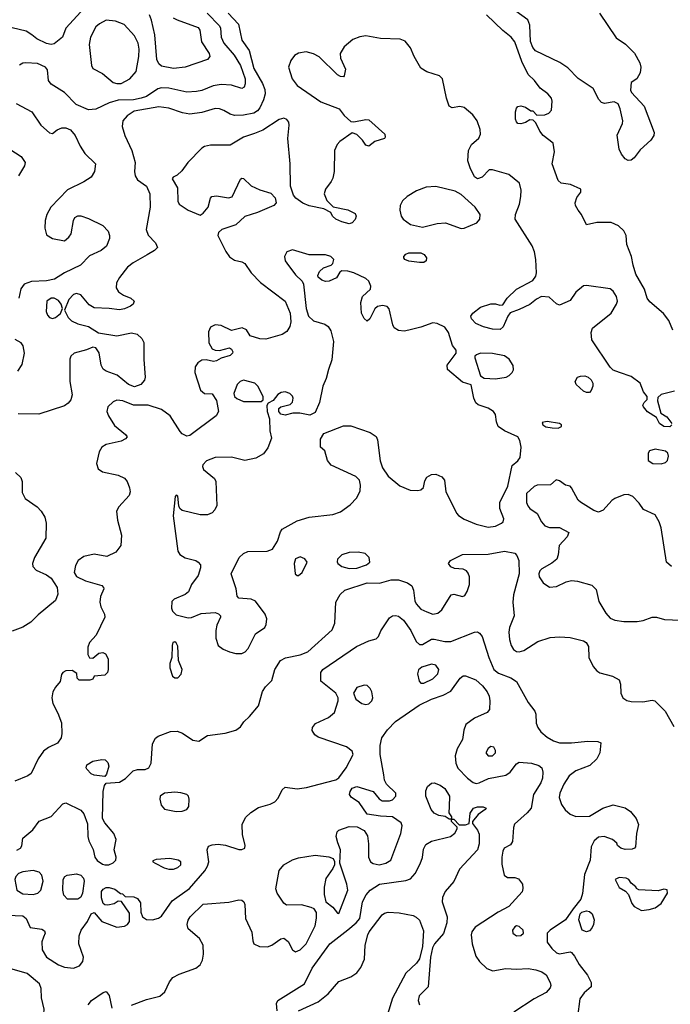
# Model space of a CAD drawing. Extents: x 1173029 to 1307123, y 522559 to 678521.
# Tile 366 of 623: x 1283305 to 1287667, y 560019 to 566622. Entities that reach past the tile are written whole.
import ezdxf

# ---------------------------------------------------------------- set-up
doc = ezdxf.new("R2010")
doc.units = 0

msp = doc.modelspace()

# ---------------------------------------------------------------- linework, layer by layer
at = {"layer": '0CON10XD'}
for points in [[(1287385, 565678.6), (1287365, 565689.4), (1287340.1, 565720.1), (1287323.9, 565755), (1287312.1, 565847.9), (1287346.4, 565925), (1287349.5, 565945), (1287331.4, 566025), (1287317.3, 566057.3), (1287290.5, 566070.5), (1287225, 566061.2), (1287205.9, 566065.9), (1287187.3, 566087.3), (1287149.7, 566159.7), (1287048.9, 566228.9), (1286979.4, 566299.4), (1286925.9, 566335.9), (1286763.5, 566413.5), (1286745, 566435.8), (1286729.6, 566475), (1286726.5, 566585), (1286711.8, 566621.8), (1286495, 566779.5)], [(1283714.4, 566675), (1283614, 566565), (1283591.2, 566505), (1283535, 566460.6), (1283515, 566455.6), (1283485, 566462.9), (1283420, 566495), (1283385, 566521.2), (1283347.5, 566545), (1283255, 566567.5)], [(1284702.9, 566665), (1284772.7, 566592.7), (1284795, 566486), (1284842.5, 566415), (1284874, 566295), (1284933.6, 566195), (1284948.2, 566155), (1284950.8, 566125), (1284940.4, 566085), (1284915, 566031.4), (1284898.7, 566011.3), (1284875, 565996.2), (1284805, 565981.2), (1284745, 565980), (1284715, 565987.8), (1284673.4, 566013.4), (1284645, 566025.4), (1284615, 566026.2), (1284525, 565998.8), (1284445, 565988), (1284396.6, 565996.6), (1284305, 566028.5), (1284236.8, 566036.8), (1284071.3, 566008.7), (1284025, 565977.8), (1283997.3, 565945), (1283992.9, 565905), (1284009.4, 565845), (1284056.7, 565745), (1284080, 565665), (1284074.5, 565605), (1284078.1, 565575), (1284095, 565547.5), (1284155, 565505.6), (1284178.2, 565455), (1284178.5, 565365), (1284152.5, 565215), (1284166.9, 565176.9), (1284215.6, 565125), (1284228.6, 565095), (1284209.2, 565075), (1284159.2, 565045), (1284065, 564990.8), (1284028.5, 564961.5), (1283975, 564894.3), (1283953.4, 564856.6), (1283950.8, 564825), (1283966.3, 564796.3), (1284000, 564775), (1284049.2, 564755), (1284072, 564735), (1284066.2, 564715), (1284048.7, 564701.3), (1284008, 564682), (1283975, 564676.4), (1283903.9, 564686.1), (1283805, 564688.7), (1283769.6, 564709.6), (1283715, 564776.5), (1283685, 564786.7), (1283665, 564778.1), (1283633.1, 564745), (1283606.2, 564675), (1283629.5, 564625), (1283652.9, 564602.9), (1283695, 564581.5), (1283765, 564564.3), (1283832.7, 564522.7), (1283955, 564501.8), (1284055, 564522.3), (1284092.7, 564512.7), (1284123.1, 564485), (1284137, 564457), (1284136.4, 564343.6), (1284145.6, 564225), (1284141.9, 564205), (1284118.1, 564175), (1284075, 564160.9), (1284035, 564175.4), (1283959.2, 564239.2), (1283885, 564265.5), (1283865, 564278.6), (1283851.1, 564305), (1283838.3, 564388.3), (1283815, 564422.5), (1283795, 564426.9), (1283752.1, 564407.9), (1283670.6, 564385), (1283647.5, 564365), (1283640.9, 564345), (1283640, 564195), (1283655.6, 564105.6), (1283646.7, 564073.3), (1283629.4, 564050.6), (1283605, 564033.5), (1283434.1, 563975.9), (1283295, 563979.4)], [(1284560.8, 566665), (1284645, 566581.9), (1284651.6, 566565), (1284655.3, 566505), (1284673.5, 566465), (1284742, 566385), (1284785, 566315.5), (1284815.8, 566225), (1284817.2, 566192.8), (1284809.4, 566170.6), (1284795, 566160), (1284725, 566183.9), (1284655, 566186.7), (1284601.3, 566178.7), (1284525, 566146.7), (1284489.7, 566139.7), (1284425, 566135.4), (1284305, 566162.7), (1284255, 566166), (1284231.8, 566158.2), (1284155, 566107.1), (1284120, 566095), (1284067.5, 566085), (1283965, 566083.5), (1283905.2, 566064.8), (1283815, 566022.9), (1283765, 566018.5), (1283684.1, 566054.1), (1283604.2, 566135), (1283515, 566190.8), (1283498.6, 566215), (1283491.9, 566285), (1283476.9, 566305), (1283425, 566328.4), (1283345, 566333.3), (1283325, 566329.6), (1283303.8, 566316.2)], [(1287192.9, 566665), (1287305, 566500.8), (1287367.4, 566457.4), (1287428, 566398), (1287463.2, 566333.2), (1287469.4, 566305), (1287464.3, 566265.7), (1287443.9, 566226.1), (1287405, 566200), (1287400.7, 566150.7), (1287407.5, 566135), (1287492.1, 566042.1), (1287560, 565865), (1287556.2, 565845), (1287536, 565815), (1287465, 565750), (1287424.6, 565695.4), (1287405, 565680), (1287385, 565678.6)], [(1283985, 566193.3), (1284042.5, 566225), (1284085, 566275.8), (1284104.7, 566375), (1284105.4, 566424.6), (1284098.2, 566465), (1284075.5, 566515), (1284005, 566589.5), (1283946.8, 566613.2), (1283885, 566618.2), (1283839.2, 566595), (1283814.4, 566575), (1283778.8, 566505), (1283770.8, 566455), (1283785.6, 566315), (1283795.7, 566295), (1283860.7, 566260.7), (1283931.4, 566201.4), (1283955, 566193.3), (1283985, 566193.3)], [(1284334.3, 566635), (1284360.4, 566620.4), (1284500.6, 566570.6), (1284512.6, 566552.6), (1284524.1, 566474.1), (1284574.5, 566394.5), (1284578.6, 566375), (1284563.8, 566355), (1284415, 566302.9), (1284335, 566293.9), (1284255, 566310.6), (1284237, 566327), (1284224.7, 566354.7), (1284211.2, 566521.2), (1284189.6, 566619.6), (1284174.3, 566655)], [(1287685, 564540), (1287657.5, 564605), (1287622.3, 564652.3), (1287530.9, 564730.9), (1287512.5, 564755), (1287494.4, 564815), (1287436.2, 564916.2), (1287417.9, 564975), (1287408.2, 565035), (1287376.7, 565115), (1287370.6, 565175), (1287355.3, 565205.3), (1287318.9, 565238.9), (1287271.3, 565261.3), (1287175, 565261.5), (1287105, 565247.5), (1287071.9, 565315), (1287049.4, 565345), (1287032.2, 565375), (1287030, 565395), (1287041.1, 565428.9), (1287066.7, 565465), (1287067.5, 565485), (1286997.3, 565517.3), (1286935, 565525.8), (1286915, 565543.8), (1286875.6, 565655), (1286891.5, 565735), (1286882.9, 565795), (1286814, 565845), (1286792, 565875), (1286765, 565930), (1286748.3, 565948.3), (1286725, 565950), (1286697.3, 565932.7), (1286665.6, 565924.4), (1286645, 565927.1), (1286635, 565936.2), (1286629.1, 565955), (1286629.1, 566005), (1286635, 566028.8), (1286645, 566040.8), (1286664.1, 566044.1), (1286695.9, 566035.9), (1286731.7, 566011.7), (1286745, 566010), (1286772.5, 565982.5), (1286825, 565983.3), (1286852.5, 565995), (1286870, 566015), (1286876.1, 566076.1), (1286871.2, 566095), (1286846.2, 566125), (1286795, 566164), (1286755.8, 566215), (1286715.3, 566255.3), (1286672.1, 566342.1), (1286625, 566474.2), (1286600, 566505), (1286545, 566549.1), (1286434.7, 566654.7)], [(1287676.9, 563905), (1287665, 563892.2), (1287625, 563893.5), (1287596, 563915), (1287574, 563954), (1287515, 563991.2), (1287486.7, 564025), (1287483.6, 564036.4), (1287492.5, 564055), (1287512.5, 564075), (1287512.5, 564095), (1287487.3, 564127.3), (1287465.5, 564185.5), (1287405, 564228.6), (1287325.6, 564255.6), (1287285, 564272.5), (1287265, 564292.9), (1287140.5, 564475), (1287135.6, 564525), (1287145.5, 564554.5), (1287270.6, 564655), (1287307.3, 564715), (1287312.7, 564735), (1287307.3, 564765), (1287285, 564802.5), (1287265, 564817.1), (1287105, 564840), (1287085, 564838), (1287033.8, 564795), (1286995, 564740), (1286925, 564708.1), (1286905, 564715.7), (1286855, 564761.9), (1286804.5, 564765.5), (1286771.1, 564748.9), (1286725, 564712.5), (1286655, 564677.5), (1286594.2, 564655.8), (1286576.9, 564633.1), (1286547.6, 564562.4), (1286525.6, 564544.4), (1286475, 564545.7), (1286415, 564561.9), (1286363.3, 564585), (1286333.3, 564615), (1286330, 564635), (1286343.8, 564655), (1286395, 564694.2), (1286465, 564716.2), (1286495, 564716.2), (1286525, 564707.5), (1286545, 564710), (1286574.2, 564755), (1286635, 564814.2), (1286745.9, 564874.1), (1286765, 564902.5), (1286770, 564925), (1286766.1, 565015), (1286755.7, 565065.7), (1286740, 565105), (1286627.1, 565285), (1286629.4, 565315), (1286656.2, 565385), (1286665.5, 565435.5), (1286667.9, 565477.9), (1286655.6, 565525.6), (1286585, 565584), (1286475, 565616), (1286452.5, 565615), (1286405, 565566), (1286375, 565555.8), (1286355, 565567.5), (1286325, 565628), (1286310, 565675), (1286313.5, 565745), (1286334.5, 565785), (1286382.4, 565827.6), (1286395.7, 565855), (1286392.2, 565885), (1286371.8, 565945), (1286343.3, 565983.3), (1286285, 566032.5), (1286255, 566039.2), (1286205, 566031.2), (1286185, 566043.3), (1286165.7, 566095.7), (1286140, 566225), (1286118.8, 566245), (1286035, 566273.3), (1285995, 566297.5), (1285950.6, 566375), (1285924.6, 566434.6), (1285889.3, 566479.3), (1285855, 566491.1), (1285725, 566496.7), (1285625, 566513.3), (1285585, 566508.2), (1285539.5, 566490.5), (1285479.9, 566440.1), (1285453.3, 566395), (1285455.6, 566365), (1285489.5, 566290.5), (1285480, 566245), (1285475, 566240), (1285455, 566241.2), (1285435, 566252), (1285312.2, 566372.2), (1285275, 566394.4), (1285225, 566407.1), (1285175, 566398.1), (1285148.3, 566381.7), (1285122.3, 566347.7), (1285107.2, 566305), (1285131.2, 566225), (1285165, 566180), (1285325, 566071.3), (1285446.2, 566025), (1285480.5, 565980.5), (1285525, 565940), (1285545, 565937.5), (1285625, 565953.1), (1285645, 565950), (1285754, 565855), (1285756, 565835), (1285750, 565825), (1285685.6, 565804.4), (1285645, 565774), (1285625, 565780), (1285604.1, 565814.1), (1285565, 565852.5), (1285535, 565862.5), (1285451.2, 565805), (1285432.5, 565785), (1285415.7, 565745), (1285413.1, 565605), (1285405, 565560), (1285393.9, 565536.1), (1285354.6, 565485.4), (1285345.6, 565455), (1285365, 565410), (1285406.4, 565366.4), (1285505, 565347.5), (1285553.1, 565323.1), (1285560.6, 565305), (1285555, 565281.2), (1285535, 565259.2), (1285515, 565252.9), (1285465, 565265.6), (1285425, 565284.3), (1285403.3, 565305), (1285390, 565330), (1285344.4, 565354.4), (1285245, 565374.6), (1285202.6, 565392.6), (1285156, 565425), (1285140.8, 565445), (1285120, 565505), (1285118.2, 565655), (1285103.8, 565825), (1285112.1, 565915), (1285108.8, 565935), (1285095, 565953.5), (1285075, 565961.1), (1285045, 565953.8), (1284935, 565881.8), (1284878.2, 565858.2), (1284805, 565835.4), (1284715, 565780), (1284585, 565780), (1284545, 565772), (1284525, 565760), (1284432, 565665), (1284391.7, 565608.3), (1284360.7, 565579.3), (1284333.6, 565566.4), (1284327.5, 565555), (1284363.8, 565495), (1284366.2, 565405), (1284373.8, 565385), (1284435, 565345.6), (1284515, 565312), (1284535, 565324), (1284567.5, 565365), (1284583.8, 565425), (1284594.2, 565435.8), (1284625, 565441.2), (1284705, 565428), (1284728.8, 565435), (1284785, 565552.5), (1284795, 565560), (1284805, 565556.7), (1284857.5, 565507.5), (1284915, 565482.2), (1284989.5, 565459.5), (1285016.8, 565426.8), (1285024.2, 565395), (1285008.6, 565375), (1284900.3, 565329.7), (1284815, 565302.9), (1284755, 565247.5), (1284660, 565215), (1284637.1, 565195), (1284634.3, 565175), (1284688, 565068), (1284712.4, 565032.4), (1284745, 565008.8), (1284795, 564998.8), (1284815, 564986.2), (1284856, 564925), (1284920.5, 564860.5), (1285084.4, 564735), (1285118.6, 564655), (1285122.5, 564595), (1285115.8, 564565), (1285095, 564531.4), (1285065, 564510), (1284955, 564478.8), (1284915, 564481.2), (1284851.2, 564501.2), (1284825, 564543.3), (1284795.8, 564555.8), (1284725, 564538.8), (1284655, 564571.5), (1284615, 564576.7), (1284585, 564560), (1284571.1, 564528.9), (1284572.2, 564455), (1284595, 564415.8), (1284615, 564405.8), (1284645, 564403.8), (1284711.7, 564421.7), (1284725, 564412.5), (1284733.3, 564395), (1284731.2, 564385), (1284715, 564370), (1284655, 564351.2), (1284625, 564334), (1284605, 564330.8), (1284555, 564341.5), (1284525, 564339.1), (1284498.3, 564321.7), (1284481.6, 564295), (1284478.8, 564255), (1284517.6, 564137.6), (1284545, 564115.8), (1284595, 564114), (1284625, 564068), (1284637.3, 563995), (1284622.5, 563965), (1284445, 563832.5), (1284425, 563828), (1284395, 563843.8), (1284379.7, 563859.7), (1284314, 563965), (1284255, 564008.9), (1284167, 564037), (1284067.6, 564037.6), (1283995.8, 564065.8), (1283955, 564070.9), (1283931.1, 564058.9), (1283895.6, 564025), (1283890, 563995), (1283900, 563965), (1283940.2, 563900.2), (1284015, 563840), (1284024.3, 563825), (1284015, 563811.5), (1283985, 563795.4), (1283885, 563772.9), (1283854.7, 563755.3), (1283836.5, 563725), (1283820.5, 563645), (1283830.2, 563610.2), (1283859.2, 563589.2), (1283965, 563568.2), (1284006.6, 563546.6), (1284024.5, 563525), (1284041.7, 563481.7), (1284046.5, 563455), (1284037.9, 563432.1), (1283969.2, 563355), (1283953.8, 563325), (1283960, 563265), (1283987.1, 563165), (1283982.9, 563095), (1283949.3, 563050.7), (1283887.9, 563022.1), (1283805, 563036.7), (1283735, 563022.2), (1283695.7, 562995), (1283678, 562962), (1283669.5, 562915), (1283685, 562887.5), (1283745, 562858.8), (1283855, 562828), (1283866.7, 562815), (1283868.8, 562805), (1283847.3, 562752.7), (1283842.5, 562715), (1283848, 562685), (1283873.8, 562635), (1283876.2, 562615), (1283818, 562495), (1283772, 562445), (1283762, 562415), (1283762.5, 562365), (1283771.7, 562341.7), (1283795, 562340), (1283835, 562373.3), (1283861.7, 562378.3), (1283880.3, 562370.3), (1283898.9, 562335), (1283898.9, 562265), (1283892.5, 562245), (1283875, 562226.2), (1283805, 562220), (1283795, 562200), (1283775, 562192.5), (1283703, 562193), (1283690, 562205), (1283688.3, 562238.3), (1283657, 562257), (1283615, 562256.2), (1283593.3, 562245), (1283585, 562230), (1283577, 562183), (1283544.4, 562145.6), (1283527.5, 562115), (1283521.1, 562075), (1283527.8, 562035), (1283561.1, 561971.1), (1283584.1, 561905.9), (1283587.1, 561835), (1283581.9, 561805), (1283559.3, 561770.7), (1283498.1, 561741.9), (1283463.4, 561716.6), (1283428.9, 561665), (1283382.6, 561567.4), (1283358.9, 561551.1), (1283272, 561515)], [(1283280.9, 566060.9), (1283385, 566003.8), (1283447.5, 565915), (1283505, 565862.9), (1283525, 565860), (1283556.3, 565883.7), (1283587, 565897), (1283615, 565896.7), (1283645, 565882.9), (1283676.9, 565845), (1283709.4, 565775), (1283741.5, 565725), (1283814, 565655), (1283805.8, 565604.2), (1283783.8, 565566.2), (1283735.3, 565534.7), (1283625, 565480.9), (1283513.5, 565365), (1283487.5, 565315), (1283475.5, 565275), (1283472.9, 565225), (1283485, 565180), (1283525, 565155.5), (1283605, 565138.9), (1283635, 565163.1), (1283648.9, 565185), (1283664.4, 565275), (1283675, 565295.7), (1283693.8, 565306.2), (1283715, 565307.5), (1283765, 565289.4), (1283862.6, 565242.6), (1283897.5, 565205), (1283907.3, 565175), (1283906.2, 565155), (1283887.4, 565102.6), (1283851.4, 565075), (1283772, 565038), (1283712, 564975), (1283605, 564924.6), (1283538, 564882), (1283485, 564871.4), (1283384.6, 564865.4), (1283335, 564847.5), (1283312.2, 564817.8), (1283299.6, 564755)], [(1283238.1, 565755), (1283315.5, 565705.5), (1283340.8, 565665), (1283337.4, 565642.6), (1283295.6, 565575)], [(1286265, 565221.4), (1286285, 565223.1), (1286370.6, 565259.4), (1286389.2, 565285), (1286392.1, 565315), (1286358.6, 565365), (1286265, 565450), (1286225, 565473.3), (1286095, 565504), (1286031.4, 565498.6), (1285965, 565474.3), (1285903.9, 565436.1), (1285872.4, 565407.6), (1285855.6, 565375), (1285854.4, 565345), (1285862.2, 565305), (1285875.6, 565285), (1285925, 565247.7), (1286005, 565231.5), (1286105, 565256.5), (1286159.1, 565259.1), (1286265, 565221.4)], [(1284755, 562371.5), (1284795, 562372.5), (1284816.4, 562383.6), (1284835.8, 562404.2), (1284886.3, 562503.7), (1284948.8, 562545), (1284958, 562565), (1284960.8, 562605), (1284950, 562635), (1284885, 562723.3), (1284856.1, 562736.1), (1284775, 562742.5), (1284762.5, 562755), (1284756.7, 562805), (1284723.8, 562905), (1284776, 563015), (1284805, 563042), (1284835, 563055.8), (1284965, 563058.8), (1284998.8, 563071.2), (1285032.9, 563125), (1285053, 563187), (1285065, 563206), (1285165, 563261.4), (1285245, 563286.9), (1285405, 563302.9), (1285455, 563322.5), (1285520.9, 563369.1), (1285564.4, 563415), (1285587.8, 563462.2), (1285589.5, 563499.5), (1285583.1, 563535), (1285559.5, 563559.5), (1285393.8, 563635), (1285368.8, 563665), (1285350.7, 563730.7), (1285322.5, 563755), (1285320.7, 563809.3), (1285345, 563846.7), (1285475, 563898), (1285525, 563899.4), (1285654.5, 563854.5), (1285695, 563826.7), (1285704.3, 563804.3), (1285722.6, 563662.6), (1285736.4, 563616.4), (1285775, 563560.8), (1285853.3, 563495), (1285923, 563467), (1285975, 563463.8), (1285995, 563468.8), (1286013.3, 563485), (1286021.2, 563528.8), (1286035.8, 563554.2), (1286065, 563572), (1286095, 563574.2), (1286135, 563555.7), (1286154, 563535), (1286161.2, 563455), (1286190.5, 563400.5), (1286233.1, 563313.1), (1286247.2, 563297.2), (1286285, 563273.1), (1286365, 563239.5), (1286445, 563219.4), (1286495, 563224.4), (1286536, 563245), (1286545.7, 563255), (1286550, 563275), (1286524.2, 563345), (1286524.2, 563385), (1286577.3, 563492.7), (1286607.3, 563632.7), (1286645.6, 563664.4), (1286660.8, 563685), (1286667.8, 563755), (1286659.3, 563799.3), (1286644, 563825), (1286555, 563864.3), (1286514.2, 563895), (1286502.5, 563925), (1286496, 563975), (1286481.2, 563995), (1286445, 564015.8), (1286379.7, 564039.7), (1286363.1, 564053.1), (1286349.2, 564085), (1286333, 564173), (1286275, 564192), (1286173.6, 564276.4), (1286170, 564305), (1286232.5, 564385), (1286232.5, 564405), (1286206.4, 564436.4), (1286181.1, 564525), (1286155, 564560), (1286105, 564584.6), (1286075, 564589.2), (1285995, 564560), (1285915, 564540), (1285883.2, 564533.2), (1285845, 564538), (1285816.2, 564555), (1285805.8, 564575), (1285782.2, 564682.2), (1285767.8, 564697.8), (1285736.4, 564706.4), (1285705, 564699.1), (1285686.4, 564683.6), (1285652.9, 564615), (1285635, 564600.8), (1285615, 564619.2), (1285597.5, 564655), (1285592.9, 564725), (1285603.8, 564766.2), (1285657.5, 564815), (1285660, 564835), (1285645, 564868), (1285625, 564885.8), (1285545, 564923.8), (1285505, 564936.7), (1285465, 564937.5), (1285450.7, 564929.3), (1285428.3, 564891.7), (1285380.5, 564869.5), (1285355, 564866), (1285330, 564875), (1285306.7, 564895), (1285303.9, 564906.1), (1285315, 564933.3), (1285342.4, 564957.6), (1285393.8, 564976.2), (1285405, 564987.5), (1285411.2, 565015), (1285390, 565035), (1285354.4, 565044.4), (1285245, 565046), (1285135, 565078.8), (1285095, 565066.2), (1285080.6, 565035), (1285084.1, 565005.9), (1285095, 564988.8), (1285155, 564912), (1285198.8, 564868.8), (1285208.8, 564848.8), (1285226.6, 564685), (1285241.1, 564635), (1285275, 564602.2), (1285350.6, 564580.6), (1285372.9, 564565), (1285390, 564535), (1285410, 564465), (1285397.9, 564342.1), (1285374.3, 564275.7), (1285360.8, 564215), (1285337.5, 564165), (1285316, 564055), (1285285, 563987.5), (1285249.2, 563970.8), (1285183.6, 563983.6), (1285136.4, 563983.6), (1285085, 563970), (1285056.4, 563976.4), (1285042.5, 563995), (1285042.5, 564015), (1285055, 564026.7), (1285118.8, 564041.2), (1285134, 564056), (1285138, 564085), (1285135, 564096.7), (1285116.2, 564115), (1285085.5, 564125.5), (1285058.5, 564121.5), (1285035, 564107.5), (1285005, 564067.5), (1284970, 564050), (1284962.5, 564035), (1284963.3, 563995), (1284978.8, 563945), (1284982, 563865), (1284993.3, 563815), (1284969.5, 563750.5), (1284939.7, 563710.3), (1284888.8, 563681.2), (1284815, 563665.8), (1284725, 563687.5), (1284615, 563686.9), (1284556.9, 563663.1), (1284533.1, 563636.9), (1284530, 563625), (1284536.9, 563605), (1284610, 563545), (1284620, 563525), (1284625.7, 563365), (1284614, 563335), (1284594.4, 563315.6), (1284565, 563301.4), (1284515, 563301.5), (1284395, 563330.8), (1284378.8, 563345), (1284372, 563362), (1284365.9, 563425.9), (1284355, 563432.5), (1284347.5, 563425), (1284334.4, 563295), (1284365, 563057.5), (1284378.8, 563035), (1284415, 563012), (1284485, 562996), (1284502.5, 562985), (1284516.2, 562965), (1284516.2, 562945), (1284501.4, 562895), (1284456.3, 562833.7), (1284435.6, 562784.4), (1284415, 562768), (1284340, 562735), (1284325, 562720), (1284323.3, 562675), (1284330, 562655), (1284355, 562630), (1284435, 562610.8), (1284457, 562613), (1284520.5, 562639.5), (1284615, 562645.8), (1284638.3, 562638.3), (1284651.2, 562625), (1284652, 562615), (1284627.7, 562562.3), (1284620, 562525), (1284620, 562475), (1284635.8, 562425.8), (1284669.7, 562399.7), (1284712, 562382), (1284755, 562371.5)], [(1285985, 564992.9), (1285915, 565003.1), (1285888, 565015), (1285880, 565025), (1285880.8, 565035), (1285895, 565050), (1285915, 565059.2), (1285995, 565058.6), (1286017, 565047), (1286032.9, 565025), (1286030, 565005), (1286015, 564994.4), (1285985, 564992.9)], [(1283525, 564618.5), (1283545, 564624.5), (1283578.3, 564651.7), (1283591.2, 564685), (1283582.5, 564715), (1283565, 564740), (1283535, 564754.5), (1283515, 564753.8), (1283486.3, 564733.7), (1283481.8, 564665), (1283490.6, 564640.6), (1283505, 564624.4), (1283525, 564618.5)], [(1283292.2, 564265), (1283320.6, 564309.4), (1283337.5, 564385), (1283327.1, 564435), (1283315, 564455.7), (1283275, 564477.1)], [(1286495, 564214.5), (1286566.1, 564223.9), (1286587.5, 564235), (1286607.1, 564255), (1286615.6, 564275), (1286613.7, 564303.7), (1286586, 564346), (1286555, 564368.2), (1286475, 564384.5), (1286395, 564385.7), (1286367.5, 564375), (1286357.5, 564365), (1286357.5, 564355), (1286393.9, 564233.9), (1286418.8, 564218.8), (1286495, 564214.5)], [(1287105, 564121.9), (1287085, 564130.5), (1287035.6, 564175), (1287029.2, 564195), (1287045.6, 564224.4), (1287065, 564232.2), (1287095, 564232.7), (1287117.5, 564225), (1287137.6, 564207.6), (1287148.2, 564185), (1287148.2, 564165), (1287136.9, 564135), (1287125, 564122.9), (1287105, 564121.9)], [(1284805, 564062.2), (1284925, 564062.5), (1284937, 564073), (1284936.2, 564095), (1284901.2, 564165), (1284881.2, 564185), (1284805, 564205.5), (1284783.5, 564196.5), (1284762.9, 564175), (1284740.6, 564115), (1284745.7, 564095), (1284761.2, 564081.2), (1284805, 564062.2)], [(1287695, 564130), (1287605, 564108.1), (1287582.7, 564087.3), (1287581.2, 564065), (1287603.8, 563983.8), (1287645, 563959.2), (1287676.9, 563915)], [(1286915, 563883.8), (1286936.7, 563895), (1286936.7, 563905), (1286925, 563913.3), (1286841.7, 563928.3), (1286808.3, 563921.7), (1286812.5, 563905), (1286832.7, 563892.7), (1286875, 563884), (1286915, 563883.8)], [(1287605, 563644), (1287635, 563652), (1287648, 563665), (1287655.8, 563695), (1287650, 563715), (1287635, 563727.5), (1287565, 563742), (1287528.3, 563731.7), (1287520, 563715), (1287520, 563665), (1287550, 563645), (1287605, 563644)], [(1283277.5, 563585), (1283312.2, 563552.2), (1283320.5, 563525), (1283321.7, 563451.7), (1283340.4, 563410.4), (1283420.8, 563355), (1283448.1, 563325), (1283472.9, 563285), (1283482.5, 563245), (1283480, 563145), (1283403.7, 563016.3), (1283390.8, 562975), (1283392, 562955), (1283415, 562930), (1283485, 562898), (1283515, 562877.5), (1283556.7, 562815), (1283561.2, 562768.8), (1283545, 562728), (1283428.5, 562631.5), (1283379.3, 562580.7), (1283325, 562547.1), (1283255, 562520.8)], [(1287674.3, 562955), (1287642.2, 562985), (1287606.8, 563215), (1287593.4, 563253.4), (1287565, 563300.8), (1287488.3, 563338.3), (1287459.1, 563379.1), (1287415, 563423.8), (1287385, 563438.8), (1287355, 563436), (1287295, 563411.4), (1287275, 563397.1), (1287218.1, 563331.9), (1287185, 563319.4), (1287155, 563330), (1287065, 563386.2), (1287050.6, 563400.6), (1287005, 563483.3), (1286995, 563493.3), (1286965, 563500), (1286925, 563530), (1286903, 563537), (1286865, 563502.5), (1286775, 563500), (1286755, 563492.5), (1286702.5, 563445), (1286702, 563385), (1286711.4, 563361.4), (1286725, 563343.8), (1286775, 563310), (1286804.3, 563254.3), (1286825, 563228.8), (1286856.4, 563216.4), (1286925, 563216.2), (1286987, 563183), (1286976.7, 563155), (1286922.5, 563095), (1286916.1, 563033.9), (1286906.7, 563005), (1286872.3, 562977.7), (1286805, 562940), (1286792.9, 562925), (1286785.6, 562905), (1286788.1, 562885), (1286815, 562846), (1286856.4, 562816.4), (1286905, 562820), (1286968.8, 562851.2), (1287005, 562860), (1287045, 562856.2), (1287140.5, 562830.5), (1287169.7, 562799.7), (1287189.1, 562719.1), (1287235, 562641.9), (1287265, 562607.7), (1287295, 562594.1), (1287355, 562585.9)], [(1284845, 561949.2), (1284905, 562021.2), (1284933.2, 562116.8), (1284952.9, 562147.1), (1284995, 562190), (1285015.7, 562265), (1285054, 562325), (1285087.6, 562342.4), (1285185, 562361.9), (1285237.4, 562382.6), (1285400.6, 562529.4), (1285417.5, 562575), (1285423.8, 562715), (1285453.2, 562766.8), (1285485, 562795.6), (1285635, 562844.7), (1285717.3, 562842.7), (1285795.3, 562864.7), (1285845, 562865.4), (1285905.3, 562845.3), (1285933.1, 562825), (1285946.1, 562796.1), (1285954.5, 562725), (1285962.7, 562705), (1285995, 562669.5), (1286035, 562650.5), (1286075, 562635.6), (1286108.3, 562641.7), (1286135.7, 562665), (1286197.5, 562765), (1286215, 562770), (1286275, 562753.3), (1286289.5, 562760.5), (1286305, 562787.5), (1286320, 562835), (1286320, 562885), (1286311.2, 562911.2), (1286300, 562925), (1286277.3, 562937.3), (1286220.7, 562940.7), (1286195, 562953.3), (1286180, 562975), (1286192.5, 562995), (1286275, 563035.8), (1286445, 563037.9), (1286555, 563057.5), (1286624.5, 563044.5), (1286638.3, 563028.3), (1286650.7, 562995), (1286654.1, 562905), (1286615.4, 562765), (1286612.4, 562715), (1286621.2, 562625), (1286589.2, 562545), (1286585.3, 562515), (1286588.6, 562465), (1286599.3, 562425), (1286615, 562398.5), (1286635.3, 562385.3), (1286655, 562383.1), (1286685, 562391.2), (1286778.9, 562451.1), (1286861.5, 562478.5), (1286925, 562483.8), (1286995, 562479.2), (1287085, 562455.8), (1287103.3, 562445), (1287118.6, 562418.6), (1287120, 562345), (1287150, 562285), (1287175, 562255.4), (1287195, 562242), (1287280.5, 562220.5), (1287323.8, 562195), (1287332.9, 562165), (1287335.7, 562105), (1287350, 562075), (1287375, 562056.9), (1287405, 562049.1), (1287483.6, 562046.4), (1287545, 562058), (1287564.2, 562054.2), (1287632.5, 561985), (1287691.7, 561881.7)], [(1285515, 562942.1), (1285565, 562943.3), (1285629.2, 562965), (1285652.2, 562985), (1285647.8, 563015), (1285621.4, 563041.4), (1285575, 563051.8), (1285515, 563048.5), (1285465, 563032.9), (1285435.8, 563005), (1285432.7, 562987.3), (1285437.5, 562975), (1285465, 562955.6), (1285515, 562942.1)], [(1285165, 562893.8), (1285175, 562894), (1285198.8, 562915), (1285232, 562985), (1285217.3, 563007.3), (1285185, 563020), (1285155, 563006), (1285144.4, 562975), (1285152, 562905), (1285165, 562893.8)], [(1283171.2, 560618.8), (1283325, 560612.2), (1283348.6, 560595), (1283374.2, 560534.2), (1283452.7, 560522.7), (1283471.2, 560511.2), (1283476.2, 560495), (1283465, 560470), (1283453.3, 560436.7), (1283454.4, 560385), (1283485.5, 560335.5), (1283563.9, 560283.9), (1283605, 560267.3), (1283665, 560260.6), (1283705, 560277.1), (1283727.8, 560305), (1283732.7, 560335), (1283700.9, 560425), (1283702.6, 560477.4), (1283716.9, 560515), (1283758.6, 560575), (1283784.1, 560625.9), (1283805, 560633.3), (1283854.6, 560574.6), (1283955, 560536.4), (1284008, 560542), (1284028, 560555), (1284040, 560575), (1284040.8, 560630.8), (1283988.3, 560708.3), (1283965, 560710), (1283937.3, 560692.7), (1283895, 560684), (1283875.9, 560685.9), (1283864.2, 560694.2), (1283853, 560733), (1283853.3, 560775), (1283865, 560791.9), (1283885, 560801.5), (1283905, 560802.2), (1283941.7, 560791.7), (1283981.7, 560761.7), (1283995, 560760), (1284012.5, 560742.5), (1284069.3, 560739.3), (1284095, 560727.5), (1284115, 560700), (1284116.4, 560636.4), (1284128.8, 560605), (1284155, 560587.5), (1284195, 560585.8), (1284235, 560595.7), (1284255, 560609.2), (1284328.2, 560711.8), (1284444.4, 560795), (1284546.2, 560913.8), (1284564.8, 560945), (1284572.6, 560975), (1284561.9, 561055), (1284570.9, 561079.1), (1284595, 561088.9), (1284635, 561092.1), (1284685.5, 561085.5), (1284775, 561057.8), (1284795, 561056.9), (1284814, 561065), (1284817.1, 561085), (1284798, 561155), (1284797.5, 561225), (1284819.5, 561270.5), (1284855, 561304.4), (1284905, 561339.2), (1284985, 561361.9), (1285015, 561377.1), (1285038.6, 561401.4), (1285065, 561456.2), (1285085, 561474), (1285165, 561463.5), (1285227.7, 561472.3), (1285313.3, 561495), (1285425, 561524.6), (1285445, 561537.1), (1285494.1, 561605), (1285541.1, 561695), (1285535, 561717.1), (1285496.3, 561746.3), (1285305, 561811.4), (1285284, 561825), (1285266, 561855), (1285268, 561875), (1285289.1, 561900.9), (1285375, 561943.3), (1285415.5, 561975), (1285440.8, 562055), (1285440, 562075), (1285424.2, 562105), (1285324, 562185), (1285322.9, 562245), (1285337.1, 562265), (1285562.6, 562417.4), (1285645, 562455.7), (1285695, 562470), (1285710, 562485), (1285727.3, 562522.7), (1285785, 562610.6), (1285805, 562623.5), (1285825, 562626.4), (1285845, 562621.5), (1285877.8, 562595), (1285927.5, 562525), (1285962.7, 562452.7), (1285985, 562432), (1286005, 562432), (1286065, 562467.1), (1286085, 562468.6), (1286155, 562451.8), (1286195, 562452.9), (1286355, 562514), (1286375, 562516), (1286388.8, 562508.8), (1286406, 562485), (1286449.5, 562345), (1286483.6, 562265), (1286515, 562240.3), (1286598, 562208), (1286635, 562183.1), (1286715, 562042.9), (1286759.1, 561985), (1286765.4, 561965), (1286768.2, 561905), (1286778.2, 561875), (1286800, 561845), (1286841.2, 561811.2), (1286884.3, 561785), (1286925, 561771.9), (1287005, 561771.6), (1287115, 561783.8), (1287181.2, 561781.2), (1287202.5, 561772.5), (1287195.5, 561705), (1287174.7, 561665.3), (1287128.8, 561621.2), (1287035, 561583.4), (1286990, 561550), (1286952.5, 561495), (1286926.6, 561435), (1286922.7, 561405), (1286938.4, 561358.4), (1286962.8, 561322.8), (1286995, 561294.4), (1287035, 561278.8), (1287125, 561280.7), (1287215, 561333.5), (1287285, 561356.5), (1287365, 561335.6), (1287401.1, 561311.1), (1287437.5, 561265), (1287454, 561225), (1287440, 561165), (1287433.3, 561075), (1287426.7, 561065), (1287411.2, 561058.8), (1287365, 561055.8), (1287336.7, 561065), (1287313.6, 561083.6), (1287308.3, 561098.3), (1287280, 561125), (1287223.2, 561143.2), (1287185, 561140.6), (1287157.1, 561115), (1287135.6, 561075), (1287129.1, 560985), (1287091.8, 560888.2), (1287079.2, 560760.8), (1287067.3, 560722.7), (1287015, 560660), (1286965, 560584.2), (1286861.2, 560515), (1286841.2, 560495), (1286842, 560435), (1286872.2, 560392.2), (1286905, 560364.3), (1286925, 560357.1), (1286995, 560371.2), (1287005, 560366), (1287025, 560342), (1287056.5, 560285), (1287111.1, 560215), (1287135.8, 560164.2), (1287135.7, 560135), (1287089.4, 560095), (1287061.5, 560055), (1287045.4, 559935)], [(1287355, 562585.9), (1287445, 562586.8), (1287485, 562592.5), (1287545, 562615.5), (1287575.4, 562615.4), (1287628.6, 562598.6), (1287735, 562594)], [(1284365, 562208.8), (1284387, 562233), (1284394, 562265), (1284369.2, 562325), (1284365, 562420), (1284355, 562442.5), (1284345, 562450), (1284332.5, 562445), (1284326.7, 562425), (1284323.8, 562345), (1284312, 562305), (1284311.4, 562275), (1284329.5, 562219.5), (1284345, 562208.8), (1284365, 562208.8)], [(1285995, 562171.9), (1286015, 562172.2), (1286075, 562202.2), (1286109.6, 562235), (1286116.2, 562265), (1286095, 562293.5), (1286065, 562300.5), (1286001.1, 562278.9), (1285979.1, 562260.9), (1285973.1, 562235), (1285983.1, 562185), (1285995, 562171.9)], [(1284055, 560012.5), (1284155, 560051.1), (1284245, 560073.8), (1284278, 560102), (1284309.6, 560170.4), (1284332.4, 560197.6), (1284375, 560221.1), (1284485, 560260.9), (1284515, 560284.3), (1284530.4, 560315), (1284536.2, 560355), (1284534.6, 560415), (1284509.6, 560459.6), (1284434.5, 560524.5), (1284428.1, 560555), (1284435, 560583.3), (1284448.6, 560605), (1284535, 560690), (1284707, 560703), (1284775, 560720), (1284795, 560716), (1284806.6, 560706.6), (1284815, 560687.5), (1284818.1, 560595), (1284862.4, 560502.4), (1284867.5, 560445), (1284875, 560424.2), (1284912.9, 560407.1), (1284965.9, 560404.1), (1284995, 560416.2), (1285055, 560457.1), (1285075, 560462.9), (1285105, 560440), (1285134.4, 560384.4), (1285155, 560370), (1285185, 560384.4), (1285225.5, 560425), (1285285, 560546), (1285296, 560596), (1285295.4, 560635.4), (1285279.5, 560659.5), (1285258.9, 560668.9), (1285195, 560685.6), (1285094.2, 560684.2), (1285075, 560696), (1285031.5, 560765), (1285022.2, 560792.2), (1285044.6, 560915), (1285076.5, 560953.5), (1285135, 560987.7), (1285175, 561002), (1285285, 561018.7), (1285377.6, 561007.6), (1285405.6, 560995.6), (1285416.1, 560976.1), (1285415.8, 560955), (1285405, 560928.8), (1285357.8, 560862.2), (1285346.2, 560805), (1285345.5, 560755.5), (1285357, 560707), (1285405, 560669.2), (1285435, 560628.8), (1285445, 560626.7), (1285505.3, 560785), (1285498, 560825), (1285450.8, 560965), (1285456.9, 561055), (1285438.8, 561101.2), (1285426.5, 561145), (1285434.5, 561175), (1285445, 561186.9), (1285515, 561210.4), (1285568, 561208), (1285614, 561185), (1285637.6, 561147.6), (1285644.3, 561094.3), (1285644.4, 561004.4), (1285656, 560975), (1285675, 560963.3), (1285715, 560953.8), (1285758.8, 560965), (1285792.5, 560985), (1285860.6, 561165), (1285868.8, 561215), (1285863.3, 561235), (1285805, 561276), (1285725, 561280), (1285635, 561294.2), (1285581.3, 561371.3), (1285528.6, 561405), (1285515.6, 561425), (1285520, 561445), (1285535, 561467.5), (1285565, 561479.4), (1285675.5, 561445.5), (1285715, 561396.7), (1285735, 561383.8), (1285785, 561382.5), (1285805, 561390), (1285828, 561415), (1285828, 561435), (1285764.2, 561494.2), (1285751.7, 561521.7), (1285746.8, 561556.8), (1285722.7, 561695), (1285721.2, 561755), (1285732.7, 561805), (1285770.1, 561859.9), (1285825, 561914.5), (1285983.1, 562025), (1286065, 562064.7), (1286145, 562091.8), (1286195, 562118.5), (1286258.9, 562205), (1286279.3, 562220.7), (1286295, 562221.9), (1286364, 562195), (1286408.5, 562155), (1286438.9, 562115), (1286453.3, 562085), (1286458.2, 562055), (1286454.6, 561995.4), (1286440, 561975), (1286355, 561936.9), (1286295.7, 561895), (1286282.6, 561857.4), (1286273.5, 561795), (1286237.6, 561732.4), (1286224.6, 561685.4), (1286228.2, 561635), (1286242.6, 561602.6), (1286306.7, 561535), (1286345, 561506.2), (1286365, 561499.6), (1286385, 561503.1), (1286447.4, 561532.6), (1286565, 561555.3), (1286594.3, 561575.7), (1286635, 561630.6), (1286655, 561643.1), (1286735.9, 561635.9), (1286785, 561620), (1286805.8, 561605), (1286812.9, 561575), (1286810.6, 561535), (1286798.9, 561505), (1286750.6, 561425), (1286733.5, 561335), (1286708.1, 561301.9), (1286622.2, 561227.8), (1286615.6, 561205), (1286609.1, 561110.9), (1286595, 561088.8), (1286554.4, 561065), (1286544.6, 561045.4), (1286538.1, 561005), (1286537.8, 560957.8), (1286553.1, 560885), (1286575, 560868), (1286625, 560870), (1286649.5, 560859.5), (1286675.8, 560825), (1286679.4, 560795), (1286673.6, 560773.6), (1286585, 560675.3), (1286513.1, 560636.9), (1286358.6, 560535), (1286335.6, 560505), (1286331.9, 560485), (1286339.2, 560425), (1286362.6, 560342.6), (1286387.3, 560305), (1286437.8, 560257.8), (1286476.4, 560243.6), (1286565, 560259.4), (1286635, 560253.3), (1286715, 560257.9), (1286765, 560250), (1286805, 560236.4), (1286835, 560215.6), (1286860.9, 560165), (1286865.5, 560145), (1286861.4, 560128.6), (1286835, 560097.1), (1286754, 560055), (1286618.8, 559965)], [(1285625, 562030), (1285645, 562033.9), (1285665, 562053.1), (1285671.8, 562075), (1285666.4, 562115), (1285655, 562136.2), (1285635, 562156), (1285615, 562160), (1285565.9, 562144.1), (1285544, 562105), (1285559.2, 562065), (1285600, 562035), (1285625, 562030)], [(1283285, 561052.5), (1283310, 561065), (1283319.3, 561080.7), (1283326.4, 561133.6), (1283391.7, 561188.3), (1283435, 561248), (1283515, 561278), (1283595, 561363.3), (1283615, 561370), (1283715, 561320), (1283735.7, 561295), (1283759.3, 561229.3), (1283762.2, 561145), (1283769.4, 561115), (1283796.6, 561056.6), (1283809.2, 561005), (1283823.8, 560983.8), (1283859.2, 560959.2), (1283875, 560953.1), (1283902.5, 560955), (1283932, 560968), (1283950, 560985), (1283950.8, 561005), (1283938.1, 561055), (1283951.5, 561125), (1283936.2, 561165), (1283875.7, 561235), (1283860.8, 561265), (1283864.5, 561445.5), (1283874.2, 561485.8), (1283885, 561502.5), (1283975, 561509.6), (1284015, 561533.1), (1284065, 561584.3), (1284095, 561592.9), (1284145.5, 561594.5), (1284170, 561605), (1284186.9, 561635), (1284194.4, 561765), (1284215, 561802.5), (1284234.1, 561815.9), (1284315, 561848.8), (1284360.6, 561850.6), (1284396.9, 561836.9), (1284465, 561791.2), (1284505, 561783.3), (1284565, 561821.4), (1284683.3, 561836.7), (1284753, 561857), (1284785, 561878.8), (1284807.6, 561912.4), (1284845, 561949.2)], [(1286445, 561684.4), (1286475, 561684.4), (1286494.3, 561705), (1286495, 561720), (1286485, 561743.3), (1286465, 561748), (1286445, 561734), (1286430.6, 561705), (1286445, 561684.4)], [(1283875, 561547.5), (1283805, 561555.8), (1283785, 561564.3), (1283754.2, 561595), (1283750, 561605), (1283753.8, 561625), (1283795, 561648.9), (1283855, 561660), (1283877.3, 561657.3), (1283895, 561640), (1283902.5, 561615), (1283887.3, 561562.7), (1283875, 561547.5)], [(1285030.8, 559975), (1285026, 560025), (1285036, 560045), (1285214.3, 560155), (1285265, 560260), (1285384.5, 560425), (1285505, 560517.6), (1285562, 560565), (1285585, 560594.4), (1285604, 560705), (1285627.6, 560752.4), (1285655.2, 560784.8), (1285716.7, 560823.3), (1285895, 560850), (1285925, 560860.9), (1285955.5, 560895), (1285990.2, 560959.8), (1286005, 561002.5), (1286011.4, 561058.6), (1286028.6, 561091.4), (1286066.9, 561113.1), (1286192.5, 561145), (1286223.6, 561166.4), (1286237.5, 561195), (1286237.5, 561207.5), (1286200, 561245), (1286200, 561260), (1286185, 561260), (1286157.5, 561277.5), (1286115, 561284), (1286085, 561301.4), (1286063.6, 561325), (1286028.7, 561415), (1286028.8, 561451.2), (1286039.5, 561480.5), (1286065, 561502), (1286085, 561503.1), (1286125, 561488.2), (1286154.4, 561465), (1286186.7, 561415), (1286184.2, 561345.8), (1286182.5, 561302.5), (1286200, 561275), (1286200, 561260), (1286215, 561260), (1286252.5, 561222.5), (1286295, 561222.5), (1286318.3, 561231.7), (1286325, 561300), (1286346.7, 561335), (1286375, 561344), (1286413.6, 561343.6), (1286432.5, 561335), (1286426.7, 561325), (1286378.8, 561291.2), (1286340, 561245), (1286341.7, 561231.7), (1286375, 561186.7), (1286385, 561160), (1286385.6, 561095), (1286374.4, 561055), (1286254.7, 560925.3), (1286215, 560842.5), (1286158, 560775), (1286140, 560735), (1286137.1, 560705), (1286171.1, 560605), (1286168.2, 560565), (1286147.2, 560492.8), (1286085.3, 560425), (1286073.1, 560396.9), (1286059.4, 560335), (1286043.5, 560135), (1285984.3, 560075.7), (1285976.8, 560045), (1285984.6, 560015)], [(1284355, 561312.7), (1284395, 561314.4), (1284425, 561324.3), (1284438.5, 561345), (1284441.5, 561395), (1284436.5, 561415), (1284425.8, 561425), (1284385, 561437.9), (1284345, 561441.8), (1284274.6, 561435.4), (1284246, 561415), (1284244.2, 561395), (1284253.1, 561355), (1284275, 561327.1), (1284355, 561312.7)], [(1284335, 560924.5), (1284365, 560937.1), (1284385.8, 560955), (1284385, 560973.3), (1284368, 560985), (1284312.5, 560997.5), (1284220.5, 560989.5), (1284198.3, 560981.7), (1284197.5, 560975), (1284213.3, 560965), (1284273.3, 560935), (1284305, 560924.5), (1284335, 560924.5)], [(1283395, 560754.7), (1283426.2, 560763.8), (1283446.7, 560785), (1283461.4, 560845), (1283453.9, 560885), (1283434.3, 560905), (1283395, 560915.3), (1283325, 560907.1), (1283296, 560895), (1283278.6, 560875), (1283271.9, 560855), (1283285.7, 560785), (1283325, 560760.4), (1283395, 560754.7)], [(1283695, 560723.8), (1283625, 560723.8), (1283600.9, 560750.9), (1283593.1, 560785), (1283595.6, 560855), (1283607.5, 560875), (1283623.8, 560885), (1283685.7, 560894.3), (1283714, 560885), (1283731.9, 560865), (1283736.9, 560845), (1283726.8, 560763.2), (1283715, 560736.7), (1283695, 560723.8)], [(1287475, 560648.8), (1287525, 560653.6), (1287565.3, 560664.7), (1287605.4, 560694.6), (1287648.8, 560765), (1287645.9, 560785.9), (1287625, 560790), (1287585, 560780), (1287457, 560787), (1287440, 560795), (1287436.4, 560806.4), (1287405, 560830), (1287390, 560855), (1287372.5, 560865), (1287325, 560870), (1287297.5, 560855), (1287325, 560802.5), (1287366.4, 560776.4), (1287386.1, 560756.1), (1287408.6, 560695), (1287425.7, 560675), (1287475, 560648.8)], [(1285175, 559974.6), (1285305.7, 560034.3), (1285372.1, 560087.9), (1285445, 560172.7), (1285526, 560204), (1285565, 560229.4), (1285591.8, 560265), (1285617.9, 560322.1), (1285620.5, 560415), (1285638.2, 560485), (1285649.1, 560505), (1285735, 560618), (1285750.5, 560629.5), (1285774.5, 560635.5), (1285848.5, 560631.5), (1285943.8, 560613.8), (1285963.8, 560603.8), (1285985, 560582), (1286011.9, 560511.9), (1286005.7, 560405.7), (1285985, 560322.9), (1285964.5, 560295), (1285893.2, 560226.8), (1285805, 560060), (1285770.2, 559949.8)], [(1287105, 560504.2), (1287075.9, 560515.9), (1287054.2, 560585), (1287063.3, 560625), (1287075, 560636.2), (1287104.3, 560645.7), (1287125, 560640), (1287142.5, 560625), (1287157.5, 560585), (1287152.9, 560555), (1287140.9, 560529.1), (1287125, 560512), (1287105, 560504.2)], [(1286635, 560476.9), (1286665, 560480), (1286683.8, 560495), (1286680.8, 560515), (1286655, 560540.8), (1286635.9, 560544.1), (1286625, 560539.2), (1286608.6, 560515), (1286611.4, 560495), (1286635, 560476.9)], [(1283255, 559795.8), (1283285, 559804), (1283311.9, 559818.1), (1283352.5, 559865), (1283445, 559925.5), (1283466.2, 559955), (1283468.8, 559985), (1283451.4, 560061.4), (1283449.5, 560125), (1283438.1, 560155), (1283355, 560224.5), (1283255, 560254.5), (1283235, 560250.5), (1283165, 560194.5), (1283062, 560135), (1283025, 560072.5), (1283003.8, 560005), (1283016.7, 559965), (1283102.8, 559872.8), (1283158.8, 559825), (1283225, 559798.6), (1283255, 559795.8)], [(1283764.5, 560015.5), (1283786, 560045), (1283865, 560097.1), (1283885, 560104), (1283905, 560076.7), (1283923.6, 559993.6)]]:
    msp.add_lwpolyline(points, dxfattribs=at)

doc.saveas('drawing.dxf')
